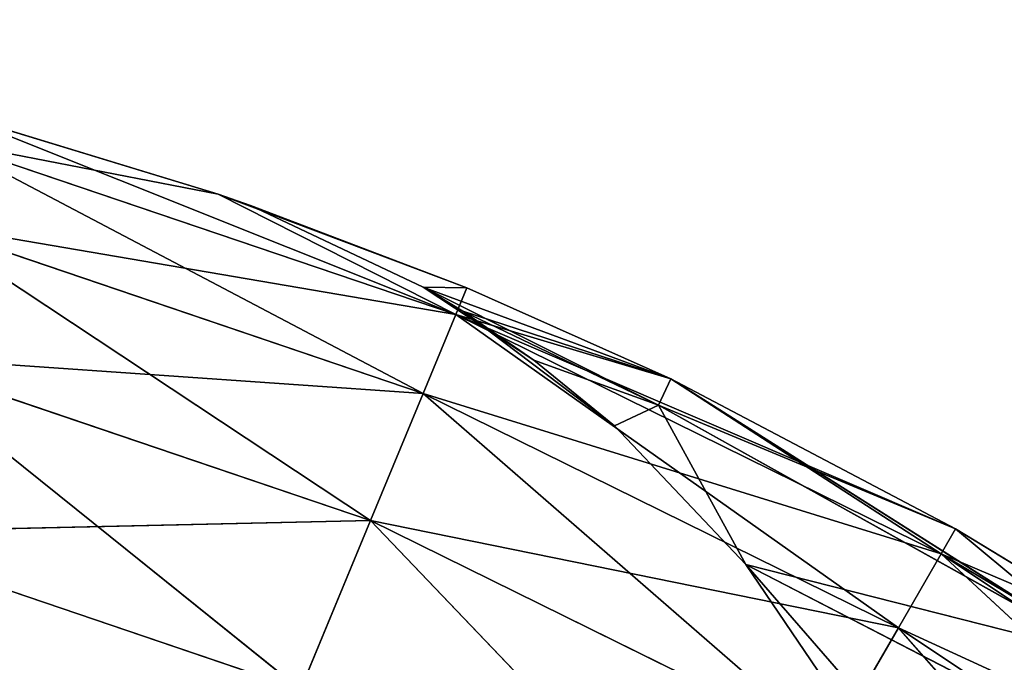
# Model space of a CAD drawing. Extents: x 14 to 217, y 27 to 186.
# Tile 648 of 656: x 49.192 to 50.471, y 131.202 to 132.037. Entities that reach past the tile are written whole.
import ezdxf

# ---------------------------------------------------------------- set-up
doc = ezdxf.new("R2010")
doc.units = 0
doc.header["$LTSCALE"] = 25.4
doc.layers.get('0').update_dxf_attribs({"color": 13, "linetype": 'CONTINUOUS'})

# ---------------------------------------------------------------- blocks, each defined once
blk = doc.blocks.new('PROFILE-RECESSED-T-CONNECT')
at = {"color": 0}
for p, q in [((35.9698, 13.6322, 54.5016), (36.5705, 13.6322, 54.7055)), ((35.9698, 13.6322, 54.5016), (36.5705, 13.6322, 54.7055)), ((36.0313, 13.3947, 54.2722), (36.5705, 13.6322, 54.7055)), ((36.0313, 13.3947, 54.2722), (36.5705, 13.6322, 54.7055)), ((36.6614, 13.3947, 54.486), (36.5705, 13.6322, 54.7055)), ((36.6614, 13.3947, 54.486), (36.5705, 13.6322, 54.7055)), ((37.1394, 13.6322, 54.986), (36.6614, 13.3947, 54.486)), ((37.1394, 13.6322, 54.986), (36.6614, 13.3947, 54.486)), ((36.0313, 13.3947, 54.2722), (36.6614, 13.3947, 54.486)), ((36.0313, 13.3947, 54.2722), (36.6614, 13.3947, 54.486)), ((36.0776, 13.1102, 54.0995), (36.6614, 13.3947, 54.486)), ((36.0776, 13.1102, 54.0995), (36.6614, 13.3947, 54.486)), ((37.2582, 13.3947, 54.7803), (36.6614, 13.3947, 54.486)), ((37.2582, 13.3947, 54.7803), (36.6614, 13.3947, 54.486)), ((36.7298, 13.1102, 54.3209), (36.6614, 13.3947, 54.486)), ((36.7298, 13.1102, 54.3209), (36.6614, 13.3947, 54.486)), ((37.2582, 13.3947, 54.7803), (36.7298, 13.1102, 54.3209)), ((37.2582, 13.3947, 54.7803), (36.7298, 13.1102, 54.3209)), ((37.3475, 13.1102, 54.6256), (37.2582, 13.3947, 54.7803)), ((37.3475, 13.1102, 54.6256), (37.2582, 13.3947, 54.7803)), ((37.8114, 13.3947, 55.15), (37.3475, 13.1102, 54.6256)), ((37.8114, 13.3947, 55.15), (37.3475, 13.1102, 54.6256)), ((36.0776, 13.1102, 54.0995), (36.7298, 13.1102, 54.3209)), ((36.0776, 13.1102, 54.0995), (36.7298, 13.1102, 54.3209)), ((36.1063, 12.7932, 53.9924), (36.7298, 13.1102, 54.3209)), ((36.1063, 12.7932, 53.9924), (36.7298, 13.1102, 54.3209)), ((37.3475, 13.1102, 54.6256), (36.7298, 13.1102, 54.3209)), ((37.3475, 13.1102, 54.6256), (36.7298, 13.1102, 54.3209)), ((36.7722, 12.7932, 54.2184), (36.7298, 13.1102, 54.3209)), ((36.7722, 12.7932, 54.2184), (36.7298, 13.1102, 54.3209)), ((37.3475, 13.1102, 54.6256), (36.7722, 12.7932, 54.2184)), ((37.3475, 13.1102, 54.6256), (36.7722, 12.7932, 54.2184)), ((37.9202, 13.1102, 55.0082), (37.3475, 13.1102, 54.6256)), ((37.9202, 13.1102, 55.0082), (37.3475, 13.1102, 54.6256)), ((37.403, 12.7932, 54.5295), (37.3475, 13.1102, 54.6256)), ((37.403, 12.7932, 54.5295), (37.3475, 13.1102, 54.6256)), ((37.403, 12.7932, 54.5295), (37.9202, 13.1102, 55.0082)), ((37.403, 12.7932, 54.5295), (37.9202, 13.1102, 55.0082)), ((36.1063, 12.7932, 53.9924), (36.4634, 12.4594, 54.0617)), ((36.1063, 12.7932, 53.9924), (36.4634, 12.4594, 54.0617)), ((36.1063, 12.7932, 53.9924), (36.7722, 12.7932, 54.2184)), ((36.1063, 12.7932, 53.9924), (36.7722, 12.7932, 54.2184)), ((36.4634, 12.4594, 54.0617), (36.7722, 12.7932, 54.2184)), ((36.4634, 12.4594, 54.0617), (36.7722, 12.7932, 54.2184)), ((36.7866, 12.4594, 54.1837), (36.7722, 12.7932, 54.2184)), ((36.7722, 12.7932, 54.2184), (37.0519, 12.4594, 54.302)), ((36.7866, 12.4594, 54.1837), (36.7722, 12.7932, 54.2184)), ((37.403, 12.7932, 54.5295), (36.7722, 12.7932, 54.2184)), ((37.403, 12.7932, 54.5295), (36.7722, 12.7932, 54.2184)), ((37.4218, 12.4594, 54.4969), (36.7722, 12.7932, 54.2184)), ((37.4218, 12.4594, 54.4969), (36.7722, 12.7932, 54.2184)), ((36.7722, 12.7932, 54.2184), (37.0519, 12.4594, 54.302)), ((37.9878, 12.7932, 54.9202), (37.403, 12.7932, 54.5295)), ((37.403, 12.7932, 54.5295), (37.4218, 12.4594, 54.4969)), ((38.0107, 12.4594, 54.8904), (37.403, 12.7932, 54.5295)), ((37.9878, 12.7932, 54.9202), (37.403, 12.7932, 54.5295)), ((38.0107, 12.4594, 54.8904), (37.403, 12.7932, 54.5295)), ((37.6423, 12.4594, 54.6313), (37.403, 12.7932, 54.5295)), ((37.6423, 12.4594, 54.6313), (37.403, 12.7932, 54.5295)), ((37.403, 12.7932, 54.5295), (37.4218, 12.4594, 54.4969)), ((36.4634, 12.4594, 54.0617), (36.116, 12.4594, 53.9561)), ((36.4634, 5.2618, 54.0617), (36.116, 12.4594, 53.9561)), ((36.4634, 12.4594, 54.0617), (36.116, 12.4594, 53.9561)), ((36.4634, 5.2618, 54.0617), (36.116, 12.4594, 53.9561)), ((36.7866, 12.4594, 54.1837), (36.4634, 12.4594, 54.0617)), ((36.4634, 12.4594, 54.0617), (36.4634, 5.2618, 54.0617)), ((36.4634, 12.4594, 54.0617), (36.4634, 5.2618, 54.0617)), ((36.4634, 12.4594, 54.0617), (36.5054, 12.4214, 54.0768)), ((36.4634, 12.4594, 54.0617), (36.5054, 12.4214, 54.0768)), ((36.7866, 12.4594, 54.1837), (36.4634, 12.4594, 54.0617)), ((36.5054, 12.4214, 54.0768), (36.7866, 12.4594, 54.1837)), ((36.5054, 12.4214, 54.0768), (36.7866, 12.4594, 54.1837)), ((37.0519, 12.4594, 54.302), (36.73, 12.211, 54.1829)), ((36.73, 12.211, 54.1829), (36.7866, 12.4594, 54.1837)), ((36.73, 12.211, 54.1829), (36.7866, 12.4594, 54.1837)), ((37.0519, 12.4594, 54.302), (36.73, 12.211, 54.1829)), ((36.7815, 12.1606, 54.2141), (37.0519, 12.4594, 54.302)), ((36.7815, 12.1606, 54.2141), (37.0519, 12.4594, 54.302)), ((37.0519, 12.4594, 54.302), (36.7866, 12.4594, 54.1837)), ((37.0519, 12.4594, 54.302), (36.7866, 12.4594, 54.1837)), ((37.0357, 12.1256, 54.3359), (37.0519, 12.4594, 54.302)), ((37.0357, 12.1256, 54.3359), (37.0519, 12.4594, 54.302)), ((37.4218, 12.4594, 54.4969), (37.0519, 12.4594, 54.302)), ((37.4218, 12.4594, 54.4969), (37.0519, 12.4594, 54.302)), ((37.6219, 12.1256, 54.663), (37.0519, 12.4594, 54.302)), ((37.6219, 12.1256, 54.663), (37.0519, 12.4594, 54.302)), ((37.6423, 12.4594, 54.6313), (37.4218, 12.4594, 54.4969)), ((37.4218, 12.4594, 54.4969), (37.6219, 12.1256, 54.663)), ((37.4218, 12.4594, 54.4969), (37.6219, 12.1256, 54.663)), ((37.6423, 12.4594, 54.6313), (37.4218, 12.4594, 54.4969)), ((36.5054, 12.4214, 54.0768), (36.4634, 5.2618, 54.0617)), ((36.5054, 12.4214, 54.0768), (36.4634, 5.2618, 54.0617)), ((36.73, 5.5102, 54.1829), (36.5054, 12.4214, 54.0768)), ((36.5054, 12.4214, 54.0768), (36.73, 12.211, 54.1829)), ((36.73, 5.5102, 54.1829), (36.5054, 12.4214, 54.0768)), ((36.5054, 5.2998, 54.0768), (36.5054, 12.4214, 54.0768)), ((36.5054, 5.2998, 54.0768), (36.5054, 12.4214, 54.0768)), ((36.5054, 12.4214, 54.0768), (36.73, 12.211, 54.1829)), ((36.8736, 5.6533, 54.2774), (36.73, 12.211, 54.1829)), ((36.73, 12.211, 54.1829), (36.7815, 12.1606, 54.2141)), ((36.7815, 5.5606, 54.2141), (36.73, 12.211, 54.1829)), ((36.8736, 5.6533, 54.2774), (36.73, 12.211, 54.1829)), ((36.7815, 5.5606, 54.2141), (36.73, 12.211, 54.1829)), ((36.73, 5.5102, 54.1829), (36.73, 12.211, 54.1829)), ((36.73, 5.5102, 54.1829), (36.73, 12.211, 54.1829)), ((36.73, 12.211, 54.1829), (36.7815, 12.1606, 54.2141)), ((36.8736, 5.6533, 54.2774), (36.7815, 12.1606, 54.2141)), ((36.7815, 12.1606, 54.2141), (36.9785, 11.9574, 54.363)), ((36.8736, 5.6533, 54.2774), (36.7815, 12.1606, 54.2141)), ((36.7815, 12.1606, 54.2141), (36.9785, 11.9574, 54.363)), ((36.7815, 12.1606, 54.2141), (37.0357, 12.1256, 54.3359)), ((36.7815, 12.1606, 54.2141), (37.0357, 12.1256, 54.3359)), ((36.9785, 11.9574, 54.363), (37.0357, 12.1256, 54.3359)), ((36.9785, 11.9574, 54.363), (37.0357, 12.1256, 54.3359)), ((37.0357, 12.1256, 54.3359), (37.1494, 11.7619, 54.5433)), ((37.0357, 12.1256, 54.3359), (37.1494, 11.7619, 54.5433)), ((37.0357, 12.1256, 54.3359), (37.6219, 12.1256, 54.663)), ((37.0357, 12.1256, 54.3359), (37.6219, 12.1256, 54.663)), ((37.1494, 11.7619, 54.5433), (37.6219, 12.1256, 54.663)), ((37.1494, 11.7619, 54.5433), (37.6219, 12.1256, 54.663)), ((36.8736, 5.6533, 54.2774), (36.9785, 11.9574, 54.363)), ((36.8736, 5.6533, 54.2774), (36.9785, 11.9574, 54.363)), ((37.1494, 5.9593, 54.5433), (36.9785, 11.9574, 54.363)), ((36.9785, 11.9574, 54.363), (37.1494, 11.7619, 54.5433)), ((36.9785, 5.7639, 54.363), (36.9785, 11.9574, 54.363)), ((37.1494, 5.9593, 54.5433), (36.9785, 11.9574, 54.363)), ((36.9785, 5.7639, 54.363), (36.9785, 11.9574, 54.363)), ((36.9785, 11.9574, 54.363), (37.1494, 11.7619, 54.5433)), ((37.1494, 11.7619, 54.5433), (37.562, 11.8086, 54.7563)), ((37.1494, 11.7619, 54.5433), (37.562, 11.8086, 54.7563)), ((37.1494, 5.9593, 54.5433), (37.1494, 11.7619, 54.5433)), ((37.1494, 11.7619, 54.5433), (37.2851, 11.5836, 54.7439)), ((37.1494, 5.9593, 54.5433), (37.1494, 11.7619, 54.5433)), ((37.1494, 11.7619, 54.5433), (37.2851, 11.5836, 54.7439)), ((37.1494, 11.7619, 54.5433), (37.4653, 11.5242, 54.9066)), ((37.1494, 11.7619, 54.5433), (37.4653, 11.5242, 54.9066)), ((37.1494, 5.9593, 54.5433), (37.2851, 11.5836, 54.7439)), ((37.1494, 5.9593, 54.5433), (37.2851, 11.5836, 54.7439)), ((37.1494, 5.9593, 54.5433), (37.2851, 6.1376, 54.7439)), ((37.1494, 5.9593, 54.5433), (37.2851, 6.1376, 54.7439)), ((36.9785, 5.7639, 54.363), (37.1494, 5.9593, 54.5433)), ((36.9785, 5.7639, 54.363), (37.1494, 5.9593, 54.5433)), ((37.1494, 5.9593, 54.5433), (37.0357, 5.5956, 54.3359)), ((37.1494, 5.9593, 54.5433), (37.0357, 5.5956, 54.3359)), ((37.562, 5.9126, 54.7563), (37.1494, 5.9593, 54.5433)), ((37.562, 5.9126, 54.7563), (37.1494, 5.9593, 54.5433)), ((37.6219, 5.5956, 54.663), (37.1494, 5.9593, 54.5433)), ((37.6219, 5.5956, 54.663), (37.1494, 5.9593, 54.5433)), ((36.8736, 5.6533, 54.2774), (36.9785, 5.7639, 54.363)), ((36.8736, 5.6533, 54.2774), (36.9785, 5.7639, 54.363)), ((36.9785, 5.7639, 54.363), (37.0357, 5.5956, 54.3359)), ((36.9785, 5.7639, 54.363), (37.0357, 5.5956, 54.3359)), ((36.7815, 5.5606, 54.2141), (36.8736, 5.6533, 54.2774)), ((36.7815, 5.5606, 54.2141), (36.8736, 5.6533, 54.2774)), ((36.8736, 5.6533, 54.2774), (37.0357, 5.5956, 54.3359)), ((36.8736, 5.6533, 54.2774), (37.0357, 5.5956, 54.3359)), ((37.0357, 5.5956, 54.3359), (36.73, 5.5102, 54.1829)), ((37.0357, 5.5956, 54.3359), (36.7815, 5.5606, 54.2141)), ((37.0357, 5.5956, 54.3359), (37.0519, 5.2618, 54.302)), ((37.6219, 5.5956, 54.663), (37.0357, 5.5956, 54.3359)), ((37.6219, 5.5956, 54.663), (37.0357, 5.5956, 54.3359)), ((37.4218, 5.2618, 54.4969), (37.0357, 5.5956, 54.3359)), ((37.4218, 5.2618, 54.4969), (37.0357, 5.5956, 54.3359)), ((37.0357, 5.5956, 54.3359), (37.0519, 5.2618, 54.302)), ((37.4218, 5.2618, 54.4969), (37.6219, 5.5956, 54.663)), ((37.4218, 5.2618, 54.4969), (37.6219, 5.5956, 54.663)), ((36.73, 5.5102, 54.1829), (36.7815, 5.5606, 54.2141)), ((36.5054, 5.2998, 54.0768), (36.73, 5.5102, 54.1829)), ((36.5054, 5.2998, 54.0768), (36.73, 5.5102, 54.1829)), ((36.73, 5.5102, 54.1829), (36.7866, 5.2618, 54.1837)), ((37.0519, 5.2618, 54.302), (36.73, 5.5102, 54.1829)), ((37.0519, 5.2618, 54.302), (36.73, 5.5102, 54.1829)), ((36.73, 5.5102, 54.1829), (36.7866, 5.2618, 54.1837)), ((36.4634, 5.2618, 54.0617), (36.5054, 5.2998, 54.0768)), ((36.4634, 5.2618, 54.0617), (36.5054, 5.2998, 54.0768)), ((36.5054, 5.2998, 54.0768), (36.7866, 5.2618, 54.1837)), ((36.5054, 5.2998, 54.0768), (36.7866, 5.2618, 54.1837)), ((36.4634, 5.2618, 54.0617), (36.116, 5.2618, 53.9561)), ((36.7722, 4.928, 54.2184), (36.116, 5.2618, 53.9561)), ((36.4634, 5.2618, 54.0617), (36.116, 5.2618, 53.9561)), ((36.7722, 4.928, 54.2184), (36.116, 5.2618, 53.9561)), ((36.4634, 5.2618, 54.0617), (36.7866, 5.2618, 54.1837)), ((36.4634, 5.2618, 54.0617), (36.7722, 4.928, 54.2184)), ((36.4634, 5.2618, 54.0617), (36.7866, 5.2618, 54.1837)), ((36.4634, 5.2618, 54.0617), (36.7722, 4.928, 54.2184)), ((36.7866, 5.2618, 54.1837), (36.7722, 4.928, 54.2184)), ((36.7866, 5.2618, 54.1837), (36.7722, 4.928, 54.2184)), ((37.0519, 5.2618, 54.302), (36.7722, 4.928, 54.2184)), ((37.0519, 5.2618, 54.302), (36.7722, 4.928, 54.2184)), ((37.0519, 5.2618, 54.302), (36.7866, 5.2618, 54.1837)), ((37.0519, 5.2618, 54.302), (36.7866, 5.2618, 54.1837)), ((37.4218, 5.2618, 54.4969), (37.0519, 5.2618, 54.302)), ((37.0519, 5.2618, 54.302), (37.403, 4.928, 54.5295)), ((37.4218, 5.2618, 54.4969), (37.0519, 5.2618, 54.302)), ((37.0519, 5.2618, 54.302), (37.403, 4.928, 54.5295)), ((37.4218, 5.2618, 54.4969), (37.403, 4.928, 54.5295)), ((37.4218, 5.2618, 54.4969), (37.403, 4.928, 54.5295)), ((37.6423, 5.2618, 54.6313), (37.403, 4.928, 54.5295)), ((37.6423, 5.2618, 54.6313), (37.403, 4.928, 54.5295)), ((37.6423, 5.2618, 54.6313), (37.4218, 5.2618, 54.4969)), ((37.6423, 5.2618, 54.6313), (37.4218, 5.2618, 54.4969)), ((36.7722, 4.928, 54.2184), (36.0776, 4.611, 54.0995)), ((36.7722, 4.928, 54.2184), (36.0776, 4.611, 54.0995)), ((36.7722, 4.928, 54.2184), (36.1063, 4.928, 53.9924)), ((36.7722, 4.928, 54.2184), (36.1063, 4.928, 53.9924)), ((36.7722, 4.928, 54.2184), (36.7298, 4.611, 54.3209)), ((36.7722, 4.928, 54.2184), (36.7298, 4.611, 54.3209)), ((37.403, 4.928, 54.5295), (36.7298, 4.611, 54.3209)), ((37.403, 4.928, 54.5295), (36.7298, 4.611, 54.3209)), ((37.403, 4.928, 54.5295), (36.7722, 4.928, 54.2184)), ((37.403, 4.928, 54.5295), (36.7722, 4.928, 54.2184)), ((37.403, 4.928, 54.5295), (37.3475, 4.611, 54.6256)), ((37.403, 4.928, 54.5295), (37.3475, 4.611, 54.6256)), ((37.9878, 4.928, 54.9202), (37.3475, 4.611, 54.6256)), ((37.9878, 4.928, 54.9202), (37.3475, 4.611, 54.6256)), ((37.9878, 4.928, 54.9202), (37.403, 4.928, 54.5295)), ((37.9878, 4.928, 54.9202), (37.403, 4.928, 54.5295)), ((36.0313, 4.3266, 54.2722), (36.7298, 4.611, 54.3209)), ((36.0313, 4.3266, 54.2722), (36.7298, 4.611, 54.3209)), ((36.7298, 4.611, 54.3209), (36.0776, 4.611, 54.0995)), ((36.7298, 4.611, 54.3209), (36.0776, 4.611, 54.0995)), ((36.6614, 4.3266, 54.486), (37.3475, 4.611, 54.6256)), ((36.6614, 4.3266, 54.486), (37.3475, 4.611, 54.6256)), ((36.6614, 4.3266, 54.486), (36.7298, 4.611, 54.3209)), ((36.6614, 4.3266, 54.486), (36.7298, 4.611, 54.3209)), ((37.3475, 4.611, 54.6256), (36.7298, 4.611, 54.3209)), ((37.3475, 4.611, 54.6256), (36.7298, 4.611, 54.3209)), ((37.2582, 4.3266, 54.7803), (37.3475, 4.611, 54.6256)), ((37.2582, 4.3266, 54.7803), (37.3475, 4.611, 54.6256)), ((37.9202, 4.611, 55.0082), (37.3475, 4.611, 54.6256)), ((37.9202, 4.611, 55.0082), (37.3475, 4.611, 54.6256)), ((36.6614, 4.3266, 54.486), (35.9698, 4.089, 54.5016)), ((36.6614, 4.3266, 54.486), (35.9698, 4.089, 54.5016)), ((36.6614, 4.3266, 54.486), (36.0313, 4.3266, 54.2722)), ((36.6614, 4.3266, 54.486), (36.0313, 4.3266, 54.2722)), ((36.6614, 4.3266, 54.486), (36.5705, 4.089, 54.7055)), ((36.6614, 4.3266, 54.486), (36.5705, 4.089, 54.7055)), ((37.2582, 4.3266, 54.7803), (36.6614, 4.3266, 54.486)), ((37.2582, 4.3266, 54.7803), (36.6614, 4.3266, 54.486)), ((36.5705, 4.089, 54.7055), (35.9698, 4.089, 54.5016)), ((36.5705, 4.089, 54.7055), (35.9698, 4.089, 54.5016))]:
    blk.add_line(p, q, dxfattribs=at)
mesh = blk.add_polyface(dxfattribs=at)
corners = [(36.2633, 14.8272, 55.0741), (35.9003, 14.4045, 54.5701), (35.8133, 14.8272, 54.6898)]
mesh.append_faces([[corners[k] for k in face] for face in [(0, 1, 2)]], dxfattribs={"color": 0})
mesh = blk.add_polyface(dxfattribs=at)
corners = [(36.3679, 14.4045, 54.9695), (35.9003, 14.4045, 54.5701), (36.2633, 14.8272, 55.0741)]
mesh.append_faces([[corners[k] for k in face] for face in [(0, 1, 2)]], dxfattribs={"color": 0})
mesh = blk.add_polyface(dxfattribs=at)
corners = [(36.3679, 14.4045, 54.9695), (35.9297, 13.9594, 54.5296), (35.9003, 14.4045, 54.5701)]
mesh.append_faces([[corners[k] for k in face] for face in [(0, 1, 2)]], dxfattribs={"color": 0})
mesh = blk.add_polyface(dxfattribs=at)
corners = [(36.4033, 13.9594, 54.9341), (35.9297, 13.9594, 54.5296), (36.3679, 14.4045, 54.9695)]
mesh.append_faces([[corners[k] for k in face] for face in [(0, 1, 2)]], dxfattribs={"color": 0})
mesh = blk.add_polyface(dxfattribs=at)
corners = [(36.4114, 13.8084, 54.9422), (36.121, 13.7231, 54.6777), (35.9297, 13.9594, 54.5296)]
mesh.append_faces([[corners[k] for k in face] for face in [(0, 1, 2)]], dxfattribs={"color": 0})
mesh = blk.add_polyface(dxfattribs=at)
corners = [(36.4114, 13.8084, 54.9422), (35.9297, 13.9594, 54.5296), (36.4033, 13.9594, 54.9341)]
mesh.append_faces([[corners[k] for k in face] for face in [(0, 1, 2)]], dxfattribs={"color": 0})
mesh = blk.add_polyface(dxfattribs=at)
corners = [(36.5705, 13.6322, 54.7055), (35.9698, 13.6322, 54.5016), (36.121, 13.7231, 54.6777)]
mesh.append_faces([[corners[k] for k in face] for face in [(0, 1, 2)]], dxfattribs={"color": 0})
mesh = blk.add_polyface(dxfattribs=at)
corners = [(36.5705, 13.6322, 54.7055), (36.0313, 13.3947, 54.2722), (35.9698, 13.6322, 54.5016)]
mesh.append_faces([[corners[k] for k in face] for face in [(0, 1, 2)]], dxfattribs={"color": 0})
mesh = blk.add_polyface(dxfattribs=at)
corners = [(36.5705, 13.6322, 54.7055), (36.6614, 13.3947, 54.486), (36.0313, 13.3947, 54.2722)]
mesh.append_faces([[corners[k] for k in face] for face in [(0, 1, 2)]], dxfattribs={"color": 0})
mesh = blk.add_polyface(dxfattribs=at)
corners = [(37.1394, 13.6322, 54.986), (36.6614, 13.3947, 54.486), (36.5705, 13.6322, 54.7055)]
mesh.append_faces([[corners[k] for k in face] for face in [(0, 1, 2)]], dxfattribs={"color": 0})
mesh = blk.add_polyface(dxfattribs=at)
corners = [(37.1394, 13.6322, 54.986), (37.2582, 13.3947, 54.7803), (36.6614, 13.3947, 54.486)]
mesh.append_faces([[corners[k] for k in face] for face in [(0, 1, 2)]], dxfattribs={"color": 0})
mesh = blk.add_polyface(dxfattribs=at)
corners = [(36.6614, 13.3947, 54.486), (36.0776, 13.1102, 54.0995), (36.0313, 13.3947, 54.2722)]
mesh.append_faces([[corners[k] for k in face] for face in [(0, 1, 2)]], dxfattribs={"color": 0})
mesh = blk.add_polyface(dxfattribs=at)
corners = [(36.7298, 13.1102, 54.3209), (36.0776, 13.1102, 54.0995), (36.6614, 13.3947, 54.486)]
mesh.append_faces([[corners[k] for k in face] for face in [(0, 1, 2)]], dxfattribs={"color": 0})
mesh = blk.add_polyface(dxfattribs=at)
corners = [(37.2582, 13.3947, 54.7803), (36.7298, 13.1102, 54.3209), (36.6614, 13.3947, 54.486)]
mesh.append_faces([[corners[k] for k in face] for face in [(0, 1, 2)]], dxfattribs={"color": 0})
mesh = blk.add_polyface(dxfattribs=at)
corners = [(37.3475, 13.1102, 54.6256), (36.7298, 13.1102, 54.3209), (37.2582, 13.3947, 54.7803)]
mesh.append_faces([[corners[k] for k in face] for face in [(0, 1, 2)]], dxfattribs={"color": 0})
mesh = blk.add_polyface(dxfattribs=at)
corners = [(37.8114, 13.3947, 55.15), (37.3475, 13.1102, 54.6256), (37.2582, 13.3947, 54.7803)]
mesh.append_faces([[corners[k] for k in face] for face in [(0, 1, 2)]], dxfattribs={"color": 0})
mesh = blk.add_polyface(dxfattribs=at)
corners = [(37.9202, 13.1102, 55.0082), (37.3475, 13.1102, 54.6256), (37.8114, 13.3947, 55.15)]
mesh.append_faces([[corners[k] for k in face] for face in [(0, 1, 2)]], dxfattribs={"color": 0})
mesh = blk.add_polyface(dxfattribs=at)
corners = [(36.7298, 13.1102, 54.3209), (36.1063, 12.7932, 53.9924), (36.0776, 13.1102, 54.0995)]
mesh.append_faces([[corners[k] for k in face] for face in [(0, 1, 2)]], dxfattribs={"color": 0})
mesh = blk.add_polyface(dxfattribs=at)
corners = [(36.7722, 12.7932, 54.2184), (36.1063, 12.7932, 53.9924), (36.7298, 13.1102, 54.3209)]
mesh.append_faces([[corners[k] for k in face] for face in [(0, 1, 2)]], dxfattribs={"color": 0})
mesh = blk.add_polyface(dxfattribs=at)
corners = [(37.3475, 13.1102, 54.6256), (36.7722, 12.7932, 54.2184), (36.7298, 13.1102, 54.3209)]
mesh.append_faces([[corners[k] for k in face] for face in [(0, 1, 2)]], dxfattribs={"color": 0})
mesh = blk.add_polyface(dxfattribs=at)
corners = [(37.403, 12.7932, 54.5295), (36.7722, 12.7932, 54.2184), (37.3475, 13.1102, 54.6256)]
mesh.append_faces([[corners[k] for k in face] for face in [(0, 1, 2)]], dxfattribs={"color": 0})
mesh = blk.add_polyface(dxfattribs=at)
corners = [(37.9202, 13.1102, 55.0082), (37.403, 12.7932, 54.5295), (37.3475, 13.1102, 54.6256)]
mesh.append_faces([[corners[k] for k in face] for face in [(0, 1, 2)]], dxfattribs={"color": 0})
mesh = blk.add_polyface(dxfattribs=at)
corners = [(37.9878, 12.7932, 54.9202), (37.403, 12.7932, 54.5295), (37.9202, 13.1102, 55.0082)]
mesh.append_faces([[corners[k] for k in face] for face in [(0, 1, 2)]], dxfattribs={"color": 0})
mesh = blk.add_polyface(dxfattribs=at)
corners = [(36.4634, 12.4594, 54.0617), (36.116, 12.4594, 53.9561), (36.1063, 12.7932, 53.9924)]
mesh.append_faces([[corners[k] for k in face] for face in [(0, 1, 2)]], dxfattribs={"color": 0})
mesh = blk.add_polyface(dxfattribs=at)
corners = [(36.7722, 12.7932, 54.2184), (36.4634, 12.4594, 54.0617), (36.1063, 12.7932, 53.9924)]
mesh.append_faces([[corners[k] for k in face] for face in [(0, 1, 2)]], dxfattribs={"color": 0})
mesh = blk.add_polyface(dxfattribs=at)
corners = [(36.7866, 12.4594, 54.1837), (36.4634, 12.4594, 54.0617), (36.7722, 12.7932, 54.2184)]
mesh.append_faces([[corners[k] for k in face] for face in [(0, 1, 2)]], dxfattribs={"color": 0})
mesh = blk.add_polyface(dxfattribs=at)
corners = [(37.0519, 12.4594, 54.302), (36.7866, 12.4594, 54.1837), (36.7722, 12.7932, 54.2184)]
mesh.append_faces([[corners[k] for k in face] for face in [(0, 1, 2)]], dxfattribs={"color": 0})
mesh = blk.add_polyface(dxfattribs=at)
corners = [(37.4218, 12.4594, 54.4969), (36.7722, 12.7932, 54.2184), (37.403, 12.7932, 54.5295)]
mesh.append_faces([[corners[k] for k in face] for face in [(0, 1, 2)]], dxfattribs={"color": 0})
mesh = blk.add_polyface(dxfattribs=at)
corners = [(37.4218, 12.4594, 54.4969), (37.0519, 12.4594, 54.302), (36.7722, 12.7932, 54.2184)]
mesh.append_faces([[corners[k] for k in face] for face in [(0, 1, 2)]], dxfattribs={"color": 0})
mesh = blk.add_polyface(dxfattribs=at)
corners = [(38.0107, 12.4594, 54.8904), (37.403, 12.7932, 54.5295), (37.9878, 12.7932, 54.9202)]
mesh.append_faces([[corners[k] for k in face] for face in [(0, 1, 2)]], dxfattribs={"color": 0})
mesh = blk.add_polyface(dxfattribs=at)
corners = [(38.0107, 12.4594, 54.8904), (37.6423, 12.4594, 54.6313), (37.403, 12.7932, 54.5295)]
mesh.append_faces([[corners[k] for k in face] for face in [(0, 1, 2)]], dxfattribs={"color": 0})
mesh = blk.add_polyface(dxfattribs=at)
corners = [(37.6423, 12.4594, 54.6313), (37.4218, 12.4594, 54.4969), (37.403, 12.7932, 54.5295)]
mesh.append_faces([[corners[k] for k in face] for face in [(0, 1, 2)]], dxfattribs={"color": 0})
mesh = blk.add_polyface(dxfattribs=at)
corners = [(36.4634, 5.2618, 54.0617), (36.116, 12.4594, 53.9561), (36.4634, 12.4594, 54.0617)]
mesh.append_faces([[corners[k] for k in face] for face in [(0, 1, 2)]], dxfattribs={"color": 0})
mesh = blk.add_polyface(dxfattribs=at)
corners = [(36.4634, 5.2618, 54.0617), (36.116, 5.2618, 53.9561), (36.116, 12.4594, 53.9561)]
mesh.append_faces([[corners[k] for k in face] for face in [(0, 1, 2)]], dxfattribs={"color": 0})
mesh = blk.add_polyface(dxfattribs=at)
corners = [(36.5054, 12.4214, 54.0768), (36.4634, 5.2618, 54.0617), (36.4634, 12.4594, 54.0617)]
mesh.append_faces([[corners[k] for k in face] for face in [(0, 1, 2)]], dxfattribs={"color": 0})
mesh = blk.add_polyface(dxfattribs=at)
corners = [(36.7866, 12.4594, 54.1837), (36.5054, 12.4214, 54.0768), (36.4634, 12.4594, 54.0617)]
mesh.append_faces([[corners[k] for k in face] for face in [(0, 1, 2)]], dxfattribs={"color": 0})
mesh = blk.add_polyface(dxfattribs=at)
corners = [(36.7866, 12.4594, 54.1837), (36.73, 12.211, 54.1829), (36.5054, 12.4214, 54.0768)]
mesh.append_faces([[corners[k] for k in face] for face in [(0, 1, 2)]], dxfattribs={"color": 0})
mesh = blk.add_polyface(dxfattribs=at)
corners = [(37.0519, 12.4594, 54.302), (36.73, 12.211, 54.1829), (36.7866, 12.4594, 54.1837)]
mesh.append_faces([[corners[k] for k in face] for face in [(0, 1, 2)]], dxfattribs={"color": 0})
mesh = blk.add_polyface(dxfattribs=at)
corners = [(37.0519, 12.4594, 54.302), (36.7815, 12.1606, 54.2141), (36.73, 12.211, 54.1829)]
mesh.append_faces([[corners[k] for k in face] for face in [(0, 1, 2)]], dxfattribs={"color": 0})
mesh = blk.add_polyface(dxfattribs=at)
corners = [(37.0519, 12.4594, 54.302), (37.0357, 12.1256, 54.3359), (36.7815, 12.1606, 54.2141)]
mesh.append_faces([[corners[k] for k in face] for face in [(0, 1, 2)]], dxfattribs={"color": 0})
mesh = blk.add_polyface(dxfattribs=at)
corners = [(37.6219, 12.1256, 54.663), (37.0357, 12.1256, 54.3359), (37.0519, 12.4594, 54.302)]
mesh.append_faces([[corners[k] for k in face] for face in [(0, 1, 2)]], dxfattribs={"color": 0})
mesh = blk.add_polyface(dxfattribs=at)
corners = [(37.6219, 12.1256, 54.663), (37.0519, 12.4594, 54.302), (37.4218, 12.4594, 54.4969)]
mesh.append_faces([[corners[k] for k in face] for face in [(0, 1, 2)]], dxfattribs={"color": 0})
mesh = blk.add_polyface(dxfattribs=at)
corners = [(37.6423, 12.4594, 54.6313), (37.6219, 12.1256, 54.663), (37.4218, 12.4594, 54.4969)]
mesh.append_faces([[corners[k] for k in face] for face in [(0, 1, 2)]], dxfattribs={"color": 0})
mesh = blk.add_polyface(dxfattribs=at)
corners = [(36.5054, 5.2998, 54.0768), (36.4634, 5.2618, 54.0617), (36.5054, 12.4214, 54.0768)]
mesh.append_faces([[corners[k] for k in face] for face in [(0, 1, 2)]], dxfattribs={"color": 0})
mesh = blk.add_polyface(dxfattribs=at)
corners = [(36.73, 5.5102, 54.1829), (36.5054, 12.4214, 54.0768), (36.73, 12.211, 54.1829)]
mesh.append_faces([[corners[k] for k in face] for face in [(0, 1, 2)]], dxfattribs={"color": 0})
mesh = blk.add_polyface(dxfattribs=at)
corners = [(36.73, 5.5102, 54.1829), (36.5054, 5.2998, 54.0768), (36.5054, 12.4214, 54.0768)]
mesh.append_faces([[corners[k] for k in face] for face in [(0, 1, 2)]], dxfattribs={"color": 0})
mesh = blk.add_polyface(dxfattribs=at)
corners = [(36.8736, 5.6533, 54.2774), (36.73, 12.211, 54.1829), (36.7815, 12.1606, 54.2141)]
mesh.append_faces([[corners[k] for k in face] for face in [(0, 1, 2)]], dxfattribs={"color": 0})
mesh = blk.add_polyface(dxfattribs=at)
corners = [(36.8736, 5.6533, 54.2774), (36.7815, 5.5606, 54.2141), (36.73, 12.211, 54.1829)]
mesh.append_faces([[corners[k] for k in face] for face in [(0, 1, 2)]], dxfattribs={"color": 0})
mesh = blk.add_polyface(dxfattribs=at)
corners = [(36.7815, 5.5606, 54.2141), (36.73, 5.5102, 54.1829), (36.73, 12.211, 54.1829)]
mesh.append_faces([[corners[k] for k in face] for face in [(0, 1, 2)]], dxfattribs={"color": 0})
mesh = blk.add_polyface(dxfattribs=at)
corners = [(36.9785, 11.9574, 54.363), (36.8736, 5.6533, 54.2774), (36.7815, 12.1606, 54.2141)]
mesh.append_faces([[corners[k] for k in face] for face in [(0, 1, 2)]], dxfattribs={"color": 0})
mesh = blk.add_polyface(dxfattribs=at)
corners = [(37.0357, 12.1256, 54.3359), (36.9785, 11.9574, 54.363), (36.7815, 12.1606, 54.2141)]
mesh.append_faces([[corners[k] for k in face] for face in [(0, 1, 2)]], dxfattribs={"color": 0})
mesh = blk.add_polyface(dxfattribs=at)
corners = [(37.1494, 11.7619, 54.5433), (36.9785, 11.9574, 54.363), (37.0357, 12.1256, 54.3359)]
mesh.append_faces([[corners[k] for k in face] for face in [(0, 1, 2)]], dxfattribs={"color": 0})
mesh = blk.add_polyface(dxfattribs=at)
corners = [(37.6219, 12.1256, 54.663), (37.1494, 11.7619, 54.5433), (37.0357, 12.1256, 54.3359)]
mesh.append_faces([[corners[k] for k in face] for face in [(0, 1, 2)]], dxfattribs={"color": 0})
mesh = blk.add_polyface(dxfattribs=at)
corners = [(37.6219, 12.1256, 54.663), (37.562, 11.8086, 54.7563), (37.1494, 11.7619, 54.5433)]
mesh.append_faces([[corners[k] for k in face] for face in [(0, 1, 2)]], dxfattribs={"color": 0})
mesh = blk.add_polyface(dxfattribs=at)
corners = [(36.9785, 5.7639, 54.363), (36.8736, 5.6533, 54.2774), (36.9785, 11.9574, 54.363)]
mesh.append_faces([[corners[k] for k in face] for face in [(0, 1, 2)]], dxfattribs={"color": 0})
mesh = blk.add_polyface(dxfattribs=at)
corners = [(36.9785, 11.9574, 54.363), (37.1494, 11.7619, 54.5433), (37.1494, 5.9593, 54.5433)]
mesh.append_faces([[corners[k] for k in face] for face in [(0, 1, 2)]], dxfattribs={"color": 0})
mesh = blk.add_polyface(dxfattribs=at)
corners = [(36.9785, 11.9574, 54.363), (37.1494, 5.9593, 54.5433), (36.9785, 5.7639, 54.363)]
mesh.append_faces([[corners[k] for k in face] for face in [(0, 1, 2)]], dxfattribs={"color": 0})
mesh = blk.add_polyface(dxfattribs=at)
corners = [(37.562, 11.8086, 54.7563), (37.4653, 11.5242, 54.9066), (37.1494, 11.7619, 54.5433)]
mesh.append_faces([[corners[k] for k in face] for face in [(0, 1, 2)]], dxfattribs={"color": 0})
mesh = blk.add_polyface(dxfattribs=at)
corners = [(37.1494, 11.7619, 54.5433), (37.2851, 11.5836, 54.7439), (37.1494, 5.9593, 54.5433)]
mesh.append_faces([[corners[k] for k in face] for face in [(0, 1, 2)]], dxfattribs={"color": 0})
mesh = blk.add_polyface(dxfattribs=at)
corners = [(37.4653, 11.5242, 54.9066), (37.2851, 11.5836, 54.7439), (37.1494, 11.7619, 54.5433)]
mesh.append_faces([[corners[k] for k in face] for face in [(0, 1, 2)]], dxfattribs={"color": 0})
mesh = blk.add_polyface(dxfattribs=at)
corners = [(37.2851, 11.5836, 54.7439), (37.2851, 6.1376, 54.7439), (37.1494, 5.9593, 54.5433)]
mesh.append_faces([[corners[k] for k in face] for face in [(0, 1, 2)]], dxfattribs={"color": 0})
mesh = blk.add_polyface(dxfattribs=at)
corners = [(37.562, 5.9126, 54.7563), (37.1494, 5.9593, 54.5433), (37.2851, 6.1376, 54.7439)]
mesh.append_faces([[corners[k] for k in face] for face in [(0, 1, 2)]], dxfattribs={"color": 0})
mesh = blk.add_polyface(dxfattribs=at)
corners = [(37.1494, 5.9593, 54.5433), (37.0357, 5.5956, 54.3359), (36.9785, 5.7639, 54.363)]
mesh.append_faces([[corners[k] for k in face] for face in [(0, 1, 2)]], dxfattribs={"color": 0})
mesh = blk.add_polyface(dxfattribs=at)
corners = [(37.6219, 5.5956, 54.663), (37.0357, 5.5956, 54.3359), (37.1494, 5.9593, 54.5433)]
mesh.append_faces([[corners[k] for k in face] for face in [(0, 1, 2)]], dxfattribs={"color": 0})
mesh = blk.add_polyface(dxfattribs=at)
corners = [(37.6219, 5.5956, 54.663), (37.1494, 5.9593, 54.5433), (37.562, 5.9126, 54.7563)]
mesh.append_faces([[corners[k] for k in face] for face in [(0, 1, 2)]], dxfattribs={"color": 0})
mesh = blk.add_polyface(dxfattribs=at)
corners = [(37.0357, 5.5956, 54.3359), (36.8736, 5.6533, 54.2774), (36.9785, 5.7639, 54.363)]
mesh.append_faces([[corners[k] for k in face] for face in [(0, 1, 2)]], dxfattribs={"color": 0})
mesh = blk.add_polyface(dxfattribs=at)
corners = [(37.0357, 5.5956, 54.3359), (36.7815, 5.5606, 54.2141), (36.8736, 5.6533, 54.2774)]
mesh.append_faces([[corners[k] for k in face] for face in [(0, 1, 2)]], dxfattribs={"color": 0})
mesh = blk.add_polyface(dxfattribs=at)
corners = [(37.0519, 5.2618, 54.302), (36.73, 5.5102, 54.1829), (37.0357, 5.5956, 54.3359)]
mesh.append_faces([[corners[k] for k in face] for face in [(0, 1, 2)]], dxfattribs={"color": 0})
mesh = blk.add_polyface(dxfattribs=at)
corners = [(37.6219, 5.5956, 54.663), (37.4218, 5.2618, 54.4969), (37.0357, 5.5956, 54.3359)]
mesh.append_faces([[corners[k] for k in face] for face in [(0, 1, 2)]], dxfattribs={"color": 0})
mesh = blk.add_polyface(dxfattribs=at)
corners = [(37.4218, 5.2618, 54.4969), (37.0519, 5.2618, 54.302), (37.0357, 5.5956, 54.3359)]
mesh.append_faces([[corners[k] for k in face] for face in [(0, 1, 2)]], dxfattribs={"color": 0})
mesh = blk.add_polyface(dxfattribs=at)
corners = [(37.6423, 5.2618, 54.6313), (37.4218, 5.2618, 54.4969), (37.6219, 5.5956, 54.663)]
mesh.append_faces([[corners[k] for k in face] for face in [(0, 1, 2)]], dxfattribs={"color": 0})
mesh = blk.add_polyface(dxfattribs=at)
corners = [(36.7866, 5.2618, 54.1837), (36.5054, 5.2998, 54.0768), (36.73, 5.5102, 54.1829)]
mesh.append_faces([[corners[k] for k in face] for face in [(0, 1, 2)]], dxfattribs={"color": 0})
mesh = blk.add_polyface(dxfattribs=at)
corners = [(37.0519, 5.2618, 54.302), (36.7866, 5.2618, 54.1837), (36.73, 5.5102, 54.1829)]
mesh.append_faces([[corners[k] for k in face] for face in [(0, 1, 2)]], dxfattribs={"color": 0})
mesh = blk.add_polyface(dxfattribs=at)
corners = [(36.7866, 5.2618, 54.1837), (36.4634, 5.2618, 54.0617), (36.5054, 5.2998, 54.0768)]
mesh.append_faces([[corners[k] for k in face] for face in [(0, 1, 2)]], dxfattribs={"color": 0})
mesh = blk.add_polyface(dxfattribs=at)
corners = [(36.7722, 4.928, 54.2184), (36.1063, 4.928, 53.9924), (36.116, 5.2618, 53.9561)]
mesh.append_faces([[corners[k] for k in face] for face in [(0, 1, 2)]], dxfattribs={"color": 0})
mesh = blk.add_polyface(dxfattribs=at)
corners = [(36.7722, 4.928, 54.2184), (36.116, 5.2618, 53.9561), (36.4634, 5.2618, 54.0617)]
mesh.append_faces([[corners[k] for k in face] for face in [(0, 1, 2)]], dxfattribs={"color": 0})
mesh = blk.add_polyface(dxfattribs=at)
corners = [(36.7866, 5.2618, 54.1837), (36.7722, 4.928, 54.2184), (36.4634, 5.2618, 54.0617)]
mesh.append_faces([[corners[k] for k in face] for face in [(0, 1, 2)]], dxfattribs={"color": 0})
mesh = blk.add_polyface(dxfattribs=at)
corners = [(37.0519, 5.2618, 54.302), (36.7722, 4.928, 54.2184), (36.7866, 5.2618, 54.1837)]
mesh.append_faces([[corners[k] for k in face] for face in [(0, 1, 2)]], dxfattribs={"color": 0})
mesh = blk.add_polyface(dxfattribs=at)
corners = [(37.403, 4.928, 54.5295), (36.7722, 4.928, 54.2184), (37.0519, 5.2618, 54.302)]
mesh.append_faces([[corners[k] for k in face] for face in [(0, 1, 2)]], dxfattribs={"color": 0})
mesh = blk.add_polyface(dxfattribs=at)
corners = [(37.4218, 5.2618, 54.4969), (37.403, 4.928, 54.5295), (37.0519, 5.2618, 54.302)]
mesh.append_faces([[corners[k] for k in face] for face in [(0, 1, 2)]], dxfattribs={"color": 0})
mesh = blk.add_polyface(dxfattribs=at)
corners = [(37.6423, 5.2618, 54.6313), (37.403, 4.928, 54.5295), (37.4218, 5.2618, 54.4969)]
mesh.append_faces([[corners[k] for k in face] for face in [(0, 1, 2)]], dxfattribs={"color": 0})
mesh = blk.add_polyface(dxfattribs=at)
corners = [(37.9878, 4.928, 54.9202), (37.403, 4.928, 54.5295), (37.6423, 5.2618, 54.6313)]
mesh.append_faces([[corners[k] for k in face] for face in [(0, 1, 2)]], dxfattribs={"color": 0})
mesh = blk.add_polyface(dxfattribs=at)
corners = [(36.7722, 4.928, 54.2184), (36.0776, 4.611, 54.0995), (36.1063, 4.928, 53.9924)]
mesh.append_faces([[corners[k] for k in face] for face in [(0, 1, 2)]], dxfattribs={"color": 0})
mesh = blk.add_polyface(dxfattribs=at)
corners = [(36.7722, 4.928, 54.2184), (36.7298, 4.611, 54.3209), (36.0776, 4.611, 54.0995)]
mesh.append_faces([[corners[k] for k in face] for face in [(0, 1, 2)]], dxfattribs={"color": 0})
mesh = blk.add_polyface(dxfattribs=at)
corners = [(37.403, 4.928, 54.5295), (36.7298, 4.611, 54.3209), (36.7722, 4.928, 54.2184)]
mesh.append_faces([[corners[k] for k in face] for face in [(0, 1, 2)]], dxfattribs={"color": 0})
mesh = blk.add_polyface(dxfattribs=at)
corners = [(37.403, 4.928, 54.5295), (37.3475, 4.611, 54.6256), (36.7298, 4.611, 54.3209)]
mesh.append_faces([[corners[k] for k in face] for face in [(0, 1, 2)]], dxfattribs={"color": 0})
mesh = blk.add_polyface(dxfattribs=at)
corners = [(37.9878, 4.928, 54.9202), (37.3475, 4.611, 54.6256), (37.403, 4.928, 54.5295)]
mesh.append_faces([[corners[k] for k in face] for face in [(0, 1, 2)]], dxfattribs={"color": 0})
mesh = blk.add_polyface(dxfattribs=at)
corners = [(37.9878, 4.928, 54.9202), (37.9202, 4.611, 55.0082), (37.3475, 4.611, 54.6256)]
mesh.append_faces([[corners[k] for k in face] for face in [(0, 1, 2)]], dxfattribs={"color": 0})
mesh = blk.add_polyface(dxfattribs=at)
corners = [(36.7298, 4.611, 54.3209), (36.6614, 4.3266, 54.486), (36.0313, 4.3266, 54.2722)]
mesh.append_faces([[corners[k] for k in face] for face in [(0, 1, 2)]], dxfattribs={"color": 0})
mesh = blk.add_polyface(dxfattribs=at)
corners = [(36.7298, 4.611, 54.3209), (36.0313, 4.3266, 54.2722), (36.0776, 4.611, 54.0995)]
mesh.append_faces([[corners[k] for k in face] for face in [(0, 1, 2)]], dxfattribs={"color": 0})
mesh = blk.add_polyface(dxfattribs=at)
corners = [(37.3475, 4.611, 54.6256), (37.2582, 4.3266, 54.7803), (36.6614, 4.3266, 54.486)]
mesh.append_faces([[corners[k] for k in face] for face in [(0, 1, 2)]], dxfattribs={"color": 0})
mesh = blk.add_polyface(dxfattribs=at)
corners = [(37.3475, 4.611, 54.6256), (36.6614, 4.3266, 54.486), (36.7298, 4.611, 54.3209)]
mesh.append_faces([[corners[k] for k in face] for face in [(0, 1, 2)]], dxfattribs={"color": 0})
mesh = blk.add_polyface(dxfattribs=at)
corners = [(37.9202, 4.611, 55.0082), (37.2582, 4.3266, 54.7803), (37.3475, 4.611, 54.6256)]
mesh.append_faces([[corners[k] for k in face] for face in [(0, 1, 2)]], dxfattribs={"color": 0})
mesh = blk.add_polyface(dxfattribs=at)
corners = [(35.9698, 4.089, 54.5016), (36.0313, 4.3266, 54.2722), (36.6614, 4.3266, 54.486)]
mesh.append_faces([[corners[k] for k in face] for face in [(0, 1, 2)]], dxfattribs={"color": 0})
mesh = blk.add_polyface(dxfattribs=at)
corners = [(36.5705, 4.089, 54.7055), (35.9698, 4.089, 54.5016), (36.6614, 4.3266, 54.486)]
mesh.append_faces([[corners[k] for k in face] for face in [(0, 1, 2)]], dxfattribs={"color": 0})
mesh = blk.add_polyface(dxfattribs=at)
corners = [(37.2582, 4.3266, 54.7803), (36.5705, 4.089, 54.7055), (36.6614, 4.3266, 54.486)]
mesh.append_faces([[corners[k] for k in face] for face in [(0, 1, 2)]], dxfattribs={"color": 0})
mesh = blk.add_polyface(dxfattribs=at)
corners = [(35.8962, 3.9103, 54.7763), (35.9698, 4.089, 54.5016), (36.5705, 4.089, 54.7055)]
mesh.append_faces([[corners[k] for k in face] for face in [(0, 1, 2)]], dxfattribs={"color": 0})
mesh = blk.add_polyface(dxfattribs=at)
corners = [(30.5549, 2.0001, 100), (43.0469, 2.0001, 53), (19.0469, 2.0001, 53)]
mesh.append_faces([[corners[k] for k in face] for face in [(0, 1, 2)]], dxfattribs={"color": 0})
mesh = blk.add_polyface(dxfattribs=at)
corners = [(30.5549, 2.0001, 100), (46.0469, 2.0001, 88), (43.0469, 2.0001, 53)]
mesh.append_faces([[corners[k] for k in face] for face in [(0, 1, 2)]], dxfattribs={"color": 0})
mesh = blk.add_polyface(dxfattribs=at)
corners = [(32.3234, 0.8001, 100.2666), (19.0469, 0.8001, 53), (43.0469, 0.8001, 53)]
mesh.append_faces([[corners[k] for k in face] for face in [(0, 1, 2)]], dxfattribs={"color": 0})
mesh = blk.add_polyface(dxfattribs=at)
corners = [(32.3234, 0.8001, 100.2666), (43.0469, 0.8001, 53), (44.1949, 0.8001, 53.2284)]
mesh.append_faces([[corners[k] for k in face] for face in [(0, 1, 2)]], dxfattribs={"color": 0})
mesh = blk.add_polyface(dxfattribs=at)
corners = [(32.3234, 0.8001, 100.2666), (44.1949, 0.8001, 53.2284), (45.1682, 0.8001, 53.8787)]
mesh.append_faces([[corners[k] for k in face] for face in [(0, 1, 2)]], dxfattribs={"color": 0})
mesh = blk.add_polyface(dxfattribs=at)
corners = [(32.3234, 0.8001, 100.2666), (45.1682, 0.8001, 53.8787), (46.0469, 0.8001, 56)]
mesh.append_faces([[corners[k] for k in face] for face in [(0, 1, 2)]], dxfattribs={"color": 0})

msp = doc.modelspace()

# ---------------------------------------------------------------- block references
at = {"color": 7, "extrusion": (0, -1, -3.33067e-16)}
msp.add_blockref('PROFILE-RECESSED-T-CONNECT', (12.9862, -56.4217, -185.8719), dxfattribs=at)

doc.saveas('drawing.dxf')
